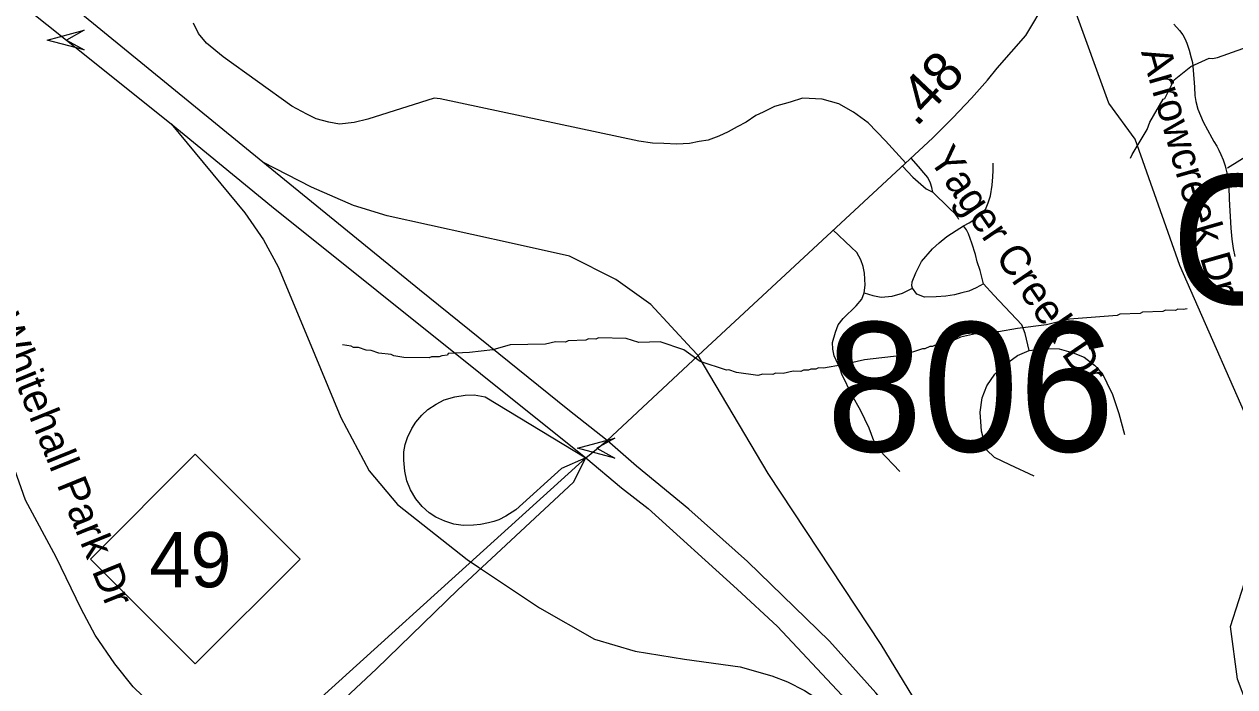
# Model space of a CAD drawing. Extents: x 1383679 to 1536984, y 460658 to 651027.
# Drawn here: x 1420749 to 1424590, y 511324 to 513426 of the extents above; entities that cross this region are included whole.
import ezdxf

# ---------------------------------------------------------------- set-up
doc = ezdxf.new("R2010")
doc.units = 0
for name, color, linetype in [('Exist Hydrographic Creek Single Shore', 7, 'Continuous'), ('Exist Hydrographic Misc Water Feature', 7, 'Continuous'), ('Exist Road Non-System Type 51', 7, 'Continuous'), ('Exist Road Non-System Type 51 Label', 7, 'Continuous'), ('Exist Road Primary Interstate Divided Center Attributed', 7, 'Continuous'), ('Exist Road Primary Interstate Ramp 1 Lane Attributed', 7, 'Continuous'), ('Exist Road Primary Interstate Structure Ovrhead Sign Attributed CELL', 7, 'Continuous'), ('Exist Road Primary NC Divided Attributed', 7, 'Continuous'), ('Exist Road Primary NC Service Mileage Hundredths English Label', 7, 'Continuous'), ('Exist Road Primary NC Shield CELL', 7, 'Continuous'), ('Exist Road Primary NC Shield Number Label', 7, 'Continuous'), ('Exist Road Primary NC UnDivided 4 Lane Attributed', 7, 'Continuous'), ('Exist Road Secondary Structure Culvert Number Label', 7, 'Continuous'), ('Exist Road Secondary Structure Standard Bridge Attributed CELL', 7, 'Continuous'), ('Exist Road Secondary Structure Standard Bridge Number Label', 7, 'Continuous')]:
    doc.layers.add(name, color=color, linetype=linetype)

msp = doc.modelspace()

# ---------------------------------------------------------------- linework, layer by layer
at = {"layer": 'Exist Hydrographic Creek Single Shore'}
msp.add_lwpolyline([(1425785.4, 508514.1), (1425653.4, 508598.8), (1425647.4, 508749.9), (1425516.3, 508828.1), (1425418.4, 508954.8), (1425243.4, 508984.5), (1425246.4, 509109.2), (1425359.4, 509356.4), (1425357.4, 509697.8), (1425261.4, 509873.7), (1425249.4, 510143.1), (1425073.4, 510488), (1424843.4, 510699.5), (1424598.4, 511347.7), (1424576.4, 511515.6), (1424682.4, 511844.9), (1424678.4, 512061.7), (1424415.4, 512661), (1424273.5, 513061.1), (1424190.6, 513175.9), (1424079.1, 513481.1), (1424068.4, 513499.4)], dxfattribs=at)
at = {"layer": 'Exist Hydrographic Misc Water Feature'}
for points in [[(1424259.4, 513000.8), (1424264.1, 513012.8), (1424311.9, 513091.7), (1424320.4, 513115.5), (1424362.5, 513188), (1424368.1, 513190.4), (1424397.3, 513249.7), (1424450.3, 513292.5), (1424508.4, 513318.1), (1424518.8, 513316.9), (1424534.9, 513320.6), (1424615.4, 513348.8), (1424647.6, 513356), (1424659.8, 513363.7)], [(1424438.6, 512523.5), (1424425.6, 512521.4), (1424409.5, 512521.7), (1424401.5, 512517.9), (1424369.5, 512518.7), (1424361.4, 512514.8), (1424297.3, 512512.3), (1424289.2, 512508.5), (1424225.1, 512505.9), (1424217, 512502.1), (1424065.6, 512490.4), (1423992.6, 512472), (1423900.1, 512461.2), (1423839.8, 512450.6), (1423823.8, 512450.9), (1423791.6, 512443.7), (1423767.7, 512444.2), (1423719.5, 512433.3), (1423703.3, 512425.7), (1423695.3, 512425.9), (1423679.1, 512418.2), (1423671.1, 512418.4), (1423655, 512410.8), (1423647, 512411), (1423630.8, 512403.3), (1423622.8, 512403.5), (1423606.6, 512395.8), (1423598.6, 512396), (1423534.2, 512375.5), (1423415.6, 512361.6), (1423345.5, 512345.8), (1423285.3, 512335.1), (1423269.3, 512335.4), (1423261.2, 512331.7), (1423245.2, 512332), (1423237.1, 512328.2), (1423221.1, 512328.5), (1423213, 512324.7), (1423189, 512325.3), (1423156.8, 512318), (1423132.8, 512318.5), (1423124.7, 512314.7), (1423092.7, 512315.5), (1423076.6, 512311.8), (1423008.9, 512321.3), (1422985.1, 512329.9), (1422977, 512328), (1422893.6, 512355.9), (1422842.4, 512393), (1422766.9, 512418.7), (1422698.8, 512416.2), (1422659.1, 512429.2), (1422571.2, 512431.1), (1422563.1, 512427.3), (1422539.1, 512427.8), (1422531, 512424), (1422474.9, 512421.3), (1422466.8, 512417.5), (1422434.8, 512418.2), (1422402.7, 512410.9), (1422290.7, 512409.4), (1422236, 512393.5), (1422162.1, 512384.4), (1422094, 512381.8), (1422091.9, 512375.9), (1422073.8, 512374.3), (1422065.7, 512370.5), (1422041.7, 512371), (1422033.6, 512367.2), (1421953.7, 512369), (1421921.8, 512373.7), (1421913.9, 512377.9), (1421874, 512382.8), (1421850.1, 512391.3), (1421834.1, 512391.7), (1421810.3, 512400.2), (1421794.3, 512400.6), (1421786.4, 512404.8), (1421758.6, 512409.4)]]:
    msp.add_lwpolyline(points, dxfattribs=at)
at = {"layer": 'Exist Road Non-System Type 51'}
for points in [[(1423546.2, 512985.8), (1423481.6, 513056.1), (1423427.2, 513113.6), (1423380.1, 513147.2), (1423333.2, 513173.2), (1423281.1, 513188.9), (1423218.6, 513191.5), (1423179.6, 513178.5), (1423130.1, 513165.4), (1423093.6, 513147.2), (1423070.2, 513136.8), (1423039.4, 513115.6), (1423011.6, 513100.2), (1422982.2, 513084.7), (1422952.9, 513070.8), (1422918.9, 513058.4), (1422891, 513053.8), (1422860.1, 513047.6), (1422819.9, 513046.1), (1422778.1, 513047.6), (1422742.6, 513049.2), (1422699.4, 513055.3), (1422068.6, 513189.8), (1422050, 513191.3), (1422006.8, 513177.4), (1421903.1, 513145), (1421839.8, 513124.9), (1421796.5, 513114.1), (1421750.1, 513109.4), (1421716.1, 513115.6), (1421675.9, 513126.4), (1421646.5, 513140.3), (1421598.6, 513166.7), (1421380.6, 513322.8), (1421328.1, 513366.1), (1421301.8, 513397), (1421286.4, 513429.4)], [(1424396.6, 513426.6), (1424414.2, 513406.1), (1424425.2, 513392.5), (1424431.8, 513381.1), (1424438, 513366.5), (1424445.4, 513343.7), (1424451.3, 513319.1), (1424455.3, 513304.4), (1424458.2, 513280.2), (1424461.9, 513226.3), (1424462.6, 513200.2), (1424465.9, 513181.2), (1424472.5, 513156.6), (1424489.1, 513116.6), (1424516.9, 513066), (1424523.8, 513054.2), (1424532.8, 513039.5), (1424539.3, 513026.3), (1424545.3, 513013.2), (1424552.5, 512996.3), (1424559.2, 512976.9), (1424561.5, 512967.2), (1424564.8, 512954.2), (1424567.6, 512937.6), (1424570.8, 512910), (1424572.3, 512871.1), (1424577.7, 512779.4), (1424580.3, 512743.8), (1424584.8, 512714.9), (1424590.2, 512688.7)], [(1424636.4, 513012.7), (1424566.2, 512969.7)], [(1423535.6, 512976), (1423568.8, 512940.6), (1423610.5, 512904.2), (1423631.4, 512893.6)], [(1423631.4, 512893.6), (1423629.1, 512908), (1423625, 512921.4), (1423615.9, 512940.2), (1423603.4, 512955.1), (1423586.5, 512974.7), (1423562.8, 513001.3)], [(1423729.5, 512787), (1423747.6, 512796.2), (1423764.8, 512807.1), (1423784, 512820.9), (1423798.5, 512838.1), (1423807.6, 512859.5), (1423814.6, 512881.5), (1423820.6, 512915.2), (1423822, 512941.6), (1423823.2, 512961.6), (1423823.5, 512985.8)], [(1423714.6, 512806.4), (1423710.2, 512815), (1423704, 512823.4), (1423682.8, 512843.7), (1423631.4, 512893.6)], [(1423567.4, 512588.7), (1423565.6, 512595.9), (1423566.4, 512609), (1423578.5, 512637.2), (1423595.8, 512673), (1423630.5, 512713), (1423652.1, 512732.5), (1423676.4, 512752.9), (1423706.4, 512772.1), (1423729.5, 512787)], [(1423792.8, 512602.4), (1423782.2, 512644.8), (1423772.5, 512671.8), (1423767, 512695.8), (1423756, 512731.1), (1423745.1, 512761.4), (1423738.5, 512773.4), (1423729.5, 512787)], [(1423413.9, 512573.8), (1423417, 512598.2), (1423415.1, 512636.5), (1423410.6, 512657), (1423403.6, 512678.1), (1423390.8, 512701.8), (1423372.9, 512719), (1423314.6, 512774.3)], [(1423413.9, 512573.8), (1423441.9, 512565.3), (1423468.4, 512560.1), (1423502.8, 512562.8), (1423535.9, 512573.3), (1423567.4, 512588.7)], [(1423792.8, 512602.4), (1423768.9, 512589.6), (1423746, 512578.8), (1423724.2, 512573.4), (1423700.9, 512567.3), (1423673.1, 512563.7), (1423642.9, 512560.8), (1423606, 512560.1), (1423580.9, 512569.3), (1423567.4, 512588.7)], [(1423937.1, 512390.6), (1423925.1, 512444.8), (1423914.6, 512472.7), (1423825.9, 512566.7), (1423792.8, 512602.4)], [(1423527.5, 512006.7), (1423463.2, 512075.1), (1423444.4, 512104.6), (1423429.6, 512144.8), (1423402.9, 512201.2), (1423376, 512248.1), (1423343.1, 512316.3), (1423337.8, 512333.1), (1423319.2, 512374.3), (1423314.4, 512395.6), (1423314.1, 512416.5), (1423323, 512449.5), (1423331.9, 512472.7), (1423347.1, 512492.2), (1423389, 512532.2), (1423406.2, 512553.8), (1423413.9, 512573.8)], [(1423937.1, 512390.6), (1423990.1, 512397.2), (1424032.4, 512395.8), (1424077.4, 512383.9), (1424111.9, 512369.4), (1424145, 512344.2), (1424168.9, 512319.1), (1424183.4, 512288.6), (1424201.9, 512251.5), (1424221.8, 512190.6), (1424240.4, 512124.4)], [(1423953, 511992), (1423876.1, 512027.8), (1423827.1, 512051.6), (1423802, 512076.1), (1423786, 512135.1), (1423782.4, 512194.8), (1423788.5, 512240.4), (1423802.8, 512278.7), (1423828.1, 512315.3), (1423861.6, 512346.8), (1423900, 512374.7), (1423937.1, 512390.6)], [(1421432.4, 510974), (1421239.5, 511184.5), (1421095.1, 511323.4), (1421036.5, 511397), (1420974.4, 511487.4), (1420929.6, 511571), (1420850.3, 511734.9), (1420753.8, 511915.5), (1420719.3, 512012.5)]]:
    msp.add_lwpolyline(points, dxfattribs=at)
at = {"layer": 'Exist Road Primary Interstate Divided Center Attributed'}
for points in [[(1421506.3, 512988), (1420627.4, 513706.5), (1419910.3, 514285.3), (1419487.7, 514636.8), (1419176.9, 514917), (1419017.4, 515114.1), (1418800.4, 515368.2), (1418629.2, 515606.2), (1418553.2, 515719.1)], [(1418460.9, 515658), (1418745.6, 515295.4), (1419057.7, 514921.6), (1419612.7, 514388.9), (1420570.3, 513624.8), (1420883.3, 513375.9), (1421215.9, 513110.4)], [(1421215.9, 513110.4), (1421533.6, 512848.6), (1422531.5, 512049.9)], [(1422598.3, 512105.7), (1422474, 512203.6), (1422003.3, 512583.5), (1421506.3, 512988)], [(1423801.5, 510864.2), (1423543.3, 511196.2), (1423451.1, 511305.2), (1423304.2, 511468.9), (1423043.5, 511721.2), (1422858.2, 511887.7), (1422691.3, 512023.4), (1422598.3, 512105.7)], [(1422531.5, 512049.9), (1422644.3, 511955.6), (1422728.3, 511889.3), (1423011.4, 511634), (1423138.9, 511514.7), (1423343.2, 511296.9), (1423510.2, 511099.7)]]:
    msp.add_lwpolyline(points, dxfattribs=at)
at = {"layer": 'Exist Road Primary Interstate Ramp 1 Lane Attributed'}
for points in [[(1421215.9, 513110.4), (1421449.2, 512828.2), (1421508.3, 512742.1), (1421555.5, 512656.4), (1421647.8, 512432.7), (1421753.8, 512178.1), (1421844.1, 512008.8), (1421933.1, 511902), (1422154.4, 511727.5)], [(1422866.2, 512397.3), (1422736.8, 512537.2), (1422626.7, 512616), (1422479.1, 512690.5), (1422304.1, 512729.4), (1421901.3, 512817.8), (1421793.7, 512851), (1421660.8, 512909.1), (1421506.3, 512988)], [(1422887.2, 512374.6), (1422866.2, 512397.3)], [(1423801.5, 510864.2), (1423737.3, 511019.8), (1423653.9, 511152.3), (1423468.2, 511457.7), (1423110, 512000.5), (1422887.2, 512374.6)], [(1422531.5, 512049.9), (1422453.8, 512016), (1422308.9, 511885.1), (1422277.8, 511865.4), (1422254.9, 511854), (1422239.4, 511848.8), (1422222.8, 511843.7), (1422197.3, 511838.4), (1422174.9, 511836.2), (1422142, 511835.2), (1422112.2, 511839.4), (1422083.4, 511849), (1422054.7, 511861.8), (1422034.5, 511875.6), (1422012.1, 511895.9), (1421991.9, 511920.3), (1421974.9, 511949.1), (1421963.2, 511977.8), (1421956.8, 512007.7), (1421953.6, 512042.8), (1421953.6, 512069.4), (1421957.9, 512092.8), (1421965.3, 512115.2), (1421979.2, 512142.9), (1421991.9, 512163.1), (1422011.1, 512185.5), (1422030.2, 512203.6), (1422055.8, 512220.6), (1422081.3, 512234.4), (1422115.4, 512244), (1422148.3, 512249.4), (1422177.1, 512250.4), (1422212.2, 512244), (1422531.5, 512049.9)], [(1422154.4, 511727.5), (1422191, 511703.1)], [(1422191, 511703.1), (1422384.6, 511574.1), (1422558.1, 511475), (1422687.5, 511436.4), (1422844.4, 511411.6), (1423020.6, 511386.8), (1423120.8, 511358.1), (1423170.6, 511339.4), (1423225, 511312.4), (1423348.4, 511232.5), (1423510.2, 511099.7)]]:
    msp.add_lwpolyline(points, dxfattribs=at)
at = {"layer": 'Exist Road Primary Interstate Structure Ovrhead Sign Attributed CELL'}
msp.add_lwpolyline([(1420940.1, 513344.4), (1420822.3, 513375.9), (1420940.1, 513407.5), (1420883.3, 513375.9)], close=True, dxfattribs=at)
at = {"layer": 'Exist Road Primary NC Divided Attributed'}
for points in [[(1419459.9, 507793.5), (1419496.3, 507900.7), (1419515.4, 507959.7), (1419592.2, 508159), (1419632, 508278.5), (1419678.8, 508407.7), (1419781.9, 508669.8), (1419850.8, 508824.9), (1419923.7, 508980), (1420101.4, 509337.2), (1420198.6, 509533.9), (1420244, 509620.9), (1420306.1, 509730.1), (1420368.2, 509834.4), (1420467.6, 509990), (1420547, 510104), (1420611.8, 510192.1), (1420751.7, 510370.4), (1420877.6, 510513.6), (1420973.8, 510617.5), (1421120.1, 510763.9), (1421400.7, 511026), (1422531.5, 512049.9)], [(1419965.8, 508944.8), (1420146.8, 509314.5), (1420239.1, 509502), (1420316.4, 509645.8), (1420360.1, 509723), (1420424.9, 509827.9), (1420518.4, 509972.7), (1420604.3, 510093.7), (1420706.4, 510229.4), (1420780.9, 510321.8), (1420924.6, 510489.3), (1421016.3, 510583.3), (1421505.5, 511042.7), (1421867.1, 511380.5), (1422124.9, 511631.4), (1422492.1, 511973.3), (1422531.5, 512049.9)]]:
    msp.add_lwpolyline(points, dxfattribs=at)
at = {"layer": 'Exist Road Primary NC Shield CELL'}
msp.add_lwpolyline([(1420959.2, 511729.3), (1421292.2, 512062.3), (1421625.2, 511729.3), (1421292.2, 511396.3)], close=True, dxfattribs=at)
at = {"layer": 'Exist Road Primary NC UnDivided 4 Lane Attributed'}
for points in [[(1422887.2, 512374.6), (1423632.3, 513066), (1423695.4, 513129.2), (1423754.6, 513191.7), (1423805.1, 513248.4), (1423835.5, 513287), (1423926.8, 513390.4), (1423991, 513498.3), (1424053.4, 513574.9), (1424072.3, 513624.6), (1424129.2, 513724.2), (1424183.9, 513833.6), (1424220.1, 513916.8), (1424244.6, 514001.5)], [(1422598.3, 512105.7), (1422887.2, 512374.6)], [(1422531.5, 512049.9), (1422598.3, 512105.7), (1422598.6, 512106)]]:
    msp.add_lwpolyline(points, dxfattribs=at)
at = {"layer": 'Exist Road Secondary Structure Standard Bridge Attributed CELL'}
msp.add_lwpolyline([(1422622.6, 512049.5), (1422504.9, 512081), (1422622.6, 512112.6), (1422565.8, 512081)], close=True, dxfattribs=at)

# ---------------------------------------------------------------- texts
at = {"layer": 'Exist Road Non-System Type 51 Label'}
for s, rotation, p in [('Arrowcreek Dr', 285.9979, (1424292.1, 513338.4)), ('Yager Creek Dr', 304.2893, (1423616.9, 512999.1)), ('Whitehall Park Dr', 292.0824, (1420641.8, 512483.4))]:
    msp.add_text(s, height=95, rotation=rotation, dxfattribs=at).set_placement(p)
at = {"layer": 'Exist Road Primary NC Service Mileage Hundredths English Label'}
msp.add_text('.48', height=125, rotation=46.5625, dxfattribs=at).set_placement((1423579.5, 513097.7))
at = {"layer": 'Exist Road Primary NC Shield Number Label'}
msp.add_text('49', height=175, dxfattribs=at).set_placement((1421146.4, 511639.6))
at = {"layer": 'Exist Road Secondary Structure Culvert Number Label'}
msp.add_text('C43', height=410.1, dxfattribs=at).set_placement((1424388, 512538.5))
at = {"layer": 'Exist Road Secondary Structure Standard Bridge Number Label'}
msp.add_text('806', height=410.1, dxfattribs=at).set_placement((1423294.1, 512070.3))

doc.saveas('drawing.dxf')
